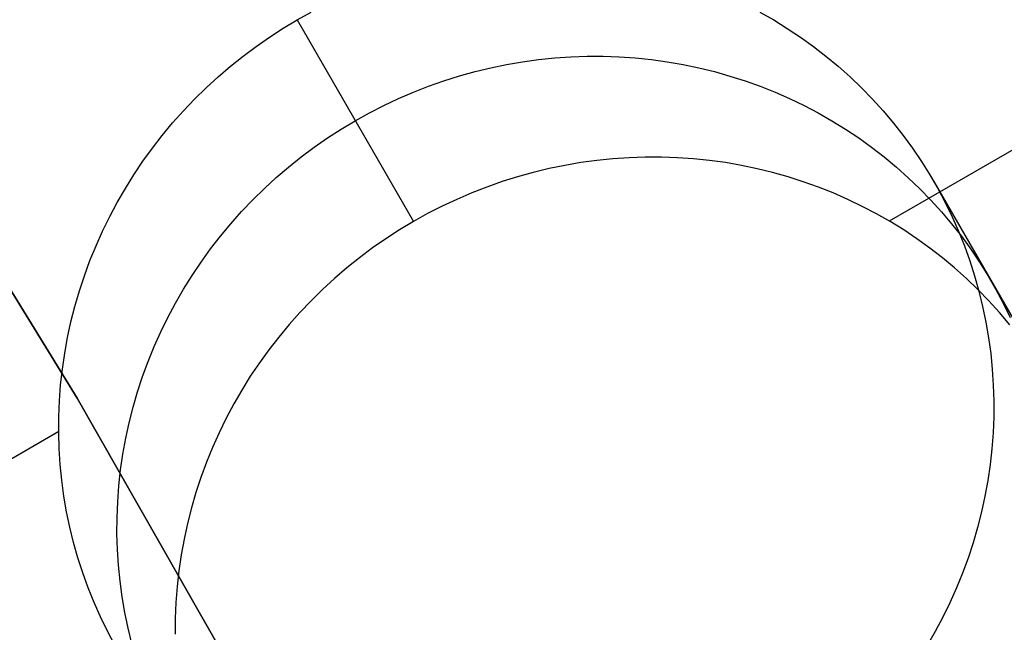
# Model space of a CAD drawing. Header units: millimetres. Extents: x 6239 to 7218, y -13987 to -13139.
# Tile 272 of 296: x 6784.09 to 6789.32, y -13425.46 to -13422.2. Entities that reach past the tile are written whole.
import ezdxf

# ---------------------------------------------------------------- set-up
doc = ezdxf.new("R2010")
doc.units = ezdxf.units.MM

msp = doc.modelspace()

# ---------------------------------------------------------------- linework, layer by layer
at = {"color": 7, "true_color": 0xffffff}
for p, q in [((7187.7608, -13192.8807, 63.3307), (6788.7072, -13423.2744, 63.3307)), ((6785.5607, -13422.2054, 68.3984), (6785.6361, -13422.1635, 68.3987)), ((6785.5607, -13422.2054, 68.3984), (6785.6361, -13422.1635, 68.3987)), ((6788.02, -13422.1639, 68.674), (6788.0935, -13422.2058, 68.6909)), ((6788.02, -13422.1639, 68.674), (6788.0935, -13422.2058, 68.6909)), ((6785.4142, -13422.2966, 68.3997), (6785.4867, -13422.2498, 68.3987)), ((6785.4142, -13422.2966, 68.3997), (6785.4867, -13422.2498, 68.3987)), ((6785.4867, -13422.2498, 68.3987), (6785.5607, -13422.2054, 68.3984)), ((6785.4867, -13422.2498, 68.3987), (6785.5607, -13422.2054, 68.3984)), ((6785.5607, -13422.2054, 68.3984), (6786.1793, -13423.2768, 63.0394)), ((6785.5607, -13422.2054, 68.3984), (6786.1793, -13423.2768, 63.0394)), ((6785.5607, -13422.2054, 68.3984), (6786.1793, -13423.2768, 63.0394)), ((6788.0935, -13422.2058, 68.6909), (6788.1655, -13422.2503, 68.7081)), ((6788.0935, -13422.2058, 68.6909), (6788.1655, -13422.2503, 68.7081)), ((6788.1655, -13422.2503, 68.7081), (6788.2358, -13422.2972, 68.7256)), ((6788.1655, -13422.2503, 68.7081), (6788.2358, -13422.2972, 68.7256)), ((6783.2158, -13422.305, 259.6), (6784.3932, -13424.2151, 259.6)), ((6784.3932, -13424.2151, 231.7162), (6783.2158, -13422.305, 231.7162)), ((6783.2158, -13422.305, 259.6), (6784.3932, -13424.2151, 259.6)), ((6784.3932, -13424.2151, 231.7162), (6783.2158, -13422.305, 231.7162)), ((6784.3932, -13424.2151, 245.6581), (6783.2158, -13422.305, 245.6581)), ((6785.3434, -13422.3459, 68.4014), (6785.4142, -13422.2966, 68.3997)), ((6785.3434, -13422.3459, 68.4014), (6785.4142, -13422.2966, 68.3997)), ((6788.2358, -13422.2972, 68.7256), (6788.3043, -13422.3465, 68.7433)), ((6788.2358, -13422.2972, 68.7256), (6788.3043, -13422.3465, 68.7433)), ((6785.2742, -13422.3975, 68.4038), (6785.3434, -13422.3459, 68.4014)), ((6785.2742, -13422.3975, 68.4038), (6785.3434, -13422.3459, 68.4014)), ((6788.3043, -13422.3465, 68.7433), (6788.3711, -13422.3981, 68.7614)), ((6788.3043, -13422.3465, 68.7433), (6788.3711, -13422.3981, 68.7614)), ((6785.2069, -13422.4514, 68.4068), (6785.2742, -13422.3975, 68.4038)), ((6785.2069, -13422.4514, 68.4068), (6785.2742, -13422.3975, 68.4038)), ((6786.8445, -13422.4164, 65.7665), (6786.93, -13422.4077, 65.7746)), ((6786.93, -13422.4077, 65.7746), (6787.0156, -13422.4018, 65.7833)), ((6787.0156, -13422.4018, 65.7833), (6787.1014, -13422.3989, 65.7926)), ((6787.1014, -13422.3989, 65.7926), (6787.1871, -13422.3989, 65.8025)), ((6787.1871, -13422.3989, 65.8025), (6787.2727, -13422.4019, 65.813)), ((6787.2727, -13422.4019, 65.813), (6787.3581, -13422.4077, 65.824)), ((6787.3581, -13422.4077, 65.824), (6787.4432, -13422.4165, 65.8356)), ((6788.3711, -13422.3981, 68.7614), (6788.436, -13422.452, 68.7796)), ((6788.3711, -13422.3981, 68.7614), (6788.436, -13422.452, 68.7796)), ((6785.1414, -13422.5075, 68.4104), (6785.2069, -13422.4514, 68.4068)), ((6785.1414, -13422.5075, 68.4104), (6785.2069, -13422.4514, 68.4068)), ((6786.5065, -13422.4802, 65.7402), (6786.5902, -13422.4599, 65.7458)), ((6786.5902, -13422.4599, 65.7458), (6786.6745, -13422.4426, 65.7521)), ((6786.6745, -13422.4426, 65.7521), (6786.7593, -13422.428, 65.759)), ((6786.7593, -13422.428, 65.759), (6786.8445, -13422.4164, 65.7665)), ((6787.4432, -13422.4165, 65.8356), (6787.5279, -13422.4282, 65.8477)), ((6787.5279, -13422.4282, 65.8477), (6787.612, -13422.4427, 65.8603)), ((6787.612, -13422.4427, 65.8603), (6787.6955, -13422.4602, 65.8734)), ((6787.6955, -13422.4602, 65.8734), (6787.7783, -13422.4804, 65.8871)), ((6788.436, -13422.452, 68.7796), (6788.4988, -13422.5082, 68.7981)), ((6788.436, -13422.452, 68.7796), (6788.4988, -13422.5082, 68.7981)), ((6785.0779, -13422.5658, 68.4147), (6785.1414, -13422.5075, 68.4104)), ((6785.0779, -13422.5658, 68.4147), (6785.1414, -13422.5075, 68.4104)), ((6786.3413, -13422.5291, 65.7309), (6786.4235, -13422.5033, 65.7352)), ((6786.4235, -13422.5033, 65.7352), (6786.5065, -13422.4802, 65.7402)), ((6787.7783, -13422.4804, 65.8871), (6787.8602, -13422.5035, 65.9011)), ((6787.8602, -13422.5035, 65.9011), (6787.9412, -13422.5294, 65.9157)), ((6788.4988, -13422.5082, 68.7981), (6788.5597, -13422.5665, 68.8168)), ((6788.4988, -13422.5082, 68.7981), (6788.5597, -13422.5665, 68.8168)), ((6785.0164, -13422.6262, 68.4197), (6785.0779, -13422.5658, 68.4147)), ((6785.0164, -13422.6262, 68.4197), (6785.0779, -13422.5658, 68.4147)), ((6786.1796, -13422.5891, 65.7242), (6786.2599, -13422.5578, 65.7272)), ((6786.2599, -13422.5578, 65.7272), (6786.3413, -13422.5291, 65.7309)), ((6787.9412, -13422.5294, 65.9157), (6788.0213, -13422.5581, 65.9306)), ((6788.0213, -13422.5581, 65.9306), (6788.1002, -13422.5895, 65.946)), ((6788.5597, -13422.5665, 68.8168), (6788.6184, -13422.6269, 68.8356)), ((6788.5597, -13422.5665, 68.8168), (6788.6184, -13422.6269, 68.8356)), ((6786.1003, -13422.6232, 65.7219), (6786.1796, -13422.5891, 65.7242)), ((6788.1002, -13422.5895, 65.946), (6788.1779, -13422.6236, 65.9618)), ((6784.9571, -13422.6885, 68.4253), (6785.0164, -13422.6262, 68.4197)), ((6784.9571, -13422.6885, 68.4253), (6785.0164, -13422.6262, 68.4197)), ((6785.9454, -13422.6992, 65.7192), (6786.0222, -13422.6599, 65.7202)), ((6786.0222, -13422.6599, 65.7202), (6786.1003, -13422.6232, 65.7219)), ((6788.1779, -13422.6236, 65.9618), (6788.2543, -13422.6603, 65.978)), ((6788.2543, -13422.6603, 65.978), (6788.3293, -13422.6997, 65.9945)), ((6788.6184, -13422.6269, 68.8356), (6788.6749, -13422.6892, 68.8546)), ((6788.6184, -13422.6269, 68.8356), (6788.6749, -13422.6892, 68.8546)), ((6784.8998, -13422.7529, 68.4316), (6784.9571, -13422.6885, 68.4253)), ((6784.8998, -13422.7529, 68.4316), (6784.9571, -13422.6885, 68.4253)), ((6785.87, -13422.7411, 65.7189), (6785.9454, -13422.6992, 65.7192)), ((6788.3293, -13422.6997, 65.9945), (6788.4028, -13422.7416, 66.0114)), ((6788.6749, -13422.6892, 68.8546), (6788.7292, -13422.7536, 68.8738)), ((6788.6749, -13422.6892, 68.8546), (6788.7292, -13422.7536, 68.8738)), ((6784.8449, -13422.819, 68.4385), (6784.8998, -13422.7529, 68.4316)), ((6784.8449, -13422.819, 68.4385), (6784.8998, -13422.7529, 68.4316)), ((6785.796, -13422.7855, 65.7192), (6785.87, -13422.7411, 65.7189)), ((6788.4028, -13422.7416, 66.0114), (6788.4748, -13422.786, 66.0286)), ((6788.7292, -13422.7536, 68.8738), (6788.7811, -13422.8198, 68.893)), ((6788.7292, -13422.7536, 68.8738), (6788.7811, -13422.8198, 68.893)), ((6784.7922, -13422.887, 68.446), (6784.8449, -13422.819, 68.4385)), ((6784.7922, -13422.887, 68.446), (6784.8449, -13422.819, 68.4385)), ((6785.7235, -13422.8324, 65.7202), (6785.796, -13422.7855, 65.7192)), ((6788.4748, -13422.786, 66.0286), (6788.5451, -13422.8329, 66.046)), ((6788.7811, -13422.8198, 68.893), (6788.8306, -13422.8877, 68.9123)), ((6788.7811, -13422.8198, 68.893), (6788.8306, -13422.8877, 68.9123)), ((6785.5835, -13422.9333, 65.7242), (6785.6527, -13422.8816, 65.7219)), ((6785.6527, -13422.8816, 65.7219), (6785.7235, -13422.8324, 65.7202)), ((6788.5451, -13422.8329, 66.046), (6788.6137, -13422.8822, 66.0638)), ((6788.6137, -13422.8822, 66.0638), (6788.6804, -13422.9338, 66.0818)), ((6784.7419, -13422.9566, 68.4541), (6784.7922, -13422.887, 68.446)), ((6784.7419, -13422.9566, 68.4541), (6784.7922, -13422.887, 68.446)), ((6785.5162, -13422.9872, 65.7272), (6785.5835, -13422.9333, 65.7242)), ((6788.6804, -13422.9338, 66.0818), (6788.7453, -13422.9878, 66.1001)), ((6788.8306, -13422.8877, 68.9123), (6788.8777, -13422.9574, 68.9317)), ((6788.8306, -13422.8877, 68.9123), (6788.8777, -13422.9574, 68.9317)), ((6784.694, -13423.0279, 68.4628), (6784.7419, -13422.9566, 68.4541)), ((6784.694, -13423.0279, 68.4628), (6784.7419, -13422.9566, 68.4541)), ((6786.9838, -13422.9783, 63.0726), (6786.8995, -13422.9957, 63.0663)), ((6786.9838, -13422.9783, 63.0726), (6786.8995, -13422.9957, 63.0663)), ((6787.0686, -13422.9638, 63.0794), (6786.9838, -13422.9783, 63.0726)), ((6787.0686, -13422.9638, 63.0794), (6786.9838, -13422.9783, 63.0726)), ((6787.1538, -13422.9521, 63.0869), (6787.0686, -13422.9638, 63.0794)), ((6787.1538, -13422.9521, 63.0869), (6787.0686, -13422.9638, 63.0794)), ((6787.2393, -13422.9434, 63.0951), (6787.1538, -13422.9521, 63.0869)), ((6787.2393, -13422.9434, 63.0951), (6787.1538, -13422.9521, 63.0869)), ((6787.3249, -13422.9376, 63.1038), (6787.2393, -13422.9434, 63.0951)), ((6787.3249, -13422.9376, 63.1038), (6787.2393, -13422.9434, 63.0951)), ((6787.4107, -13422.9347, 63.1131), (6787.3249, -13422.9376, 63.1038)), ((6787.4107, -13422.9347, 63.1131), (6787.3249, -13422.9376, 63.1038)), ((6787.4964, -13422.9347, 63.123), (6787.4107, -13422.9347, 63.1131)), ((6787.4964, -13422.9347, 63.123), (6787.4107, -13422.9347, 63.1131)), ((6787.582, -13422.9376, 63.1335), (6787.4964, -13422.9347, 63.123)), ((6787.582, -13422.9376, 63.1335), (6787.4964, -13422.9347, 63.123)), ((6787.6674, -13422.9435, 63.1445), (6787.582, -13422.9376, 63.1335)), ((6787.6674, -13422.9435, 63.1445), (6787.582, -13422.9376, 63.1335)), ((6787.7525, -13422.9522, 63.1561), (6787.6674, -13422.9435, 63.1445)), ((6787.7525, -13422.9522, 63.1561), (6787.6674, -13422.9435, 63.1445)), ((6787.8372, -13422.9639, 63.1682), (6787.7525, -13422.9522, 63.1561)), ((6787.8372, -13422.9639, 63.1682), (6787.7525, -13422.9522, 63.1561)), ((6787.9213, -13422.9785, 63.1808), (6787.8372, -13422.9639, 63.1682)), ((6787.9213, -13422.9785, 63.1808), (6787.8372, -13422.9639, 63.1682)), ((6788.0048, -13422.9959, 63.1939), (6787.9213, -13422.9785, 63.1808)), ((6788.0048, -13422.9959, 63.1939), (6787.9213, -13422.9785, 63.1808)), ((6788.8777, -13422.9574, 68.9317), (6788.9223, -13423.0287, 68.9511)), ((6788.8777, -13422.9574, 68.9317), (6788.9223, -13423.0287, 68.9511)), ((6784.6486, -13423.1007, 68.4721), (6784.694, -13423.0279, 68.4628)), ((6784.6486, -13423.1007, 68.4721), (6784.694, -13423.0279, 68.4628)), ((6785.4507, -13423.0433, 65.7309), (6785.5162, -13422.9872, 65.7272)), ((6786.7328, -13423.039, 63.0557), (6786.6506, -13423.0649, 63.0514)), ((6786.7328, -13423.039, 63.0557), (6786.6506, -13423.0649, 63.0514)), ((6786.8158, -13423.0159, 63.0607), (6786.7328, -13423.039, 63.0557)), ((6786.8158, -13423.0159, 63.0607), (6786.7328, -13423.039, 63.0557)), ((6786.8995, -13422.9957, 63.0663), (6786.8158, -13423.0159, 63.0607)), ((6786.8995, -13422.9957, 63.0663), (6786.8158, -13423.0159, 63.0607)), ((6788.0876, -13423.0162, 63.2075), (6788.0048, -13422.9959, 63.1939)), ((6788.0876, -13423.0162, 63.2075), (6788.0048, -13422.9959, 63.1939)), ((6788.1695, -13423.0393, 63.2216), (6788.0876, -13423.0162, 63.2075)), ((6788.1695, -13423.0393, 63.2216), (6788.0876, -13423.0162, 63.2075)), ((6788.7453, -13422.9878, 66.1001), (6788.8082, -13423.0439, 66.1186)), ((6788.9223, -13423.0287, 68.9511), (6788.9644, -13423.1015, 68.9705)), ((6788.9223, -13423.0287, 68.9511), (6788.9644, -13423.1015, 68.9705)), ((6785.3872, -13423.1015, 65.7352), (6785.4507, -13423.0433, 65.7309)), ((6786.6506, -13423.0649, 63.0514), (6786.5693, -13423.0935, 63.0477)), ((6786.6506, -13423.0649, 63.0514), (6786.5693, -13423.0935, 63.0477)), ((6788.2506, -13423.0652, 63.2361), (6788.1695, -13423.0393, 63.2216)), ((6788.2506, -13423.0652, 63.2361), (6788.1695, -13423.0393, 63.2216)), ((6788.3306, -13423.0938, 63.2511), (6788.2506, -13423.0652, 63.2361)), ((6788.3306, -13423.0938, 63.2511), (6788.2506, -13423.0652, 63.2361)), ((6788.8082, -13423.0439, 66.1186), (6788.869, -13423.1022, 66.1373)), ((6788.9437, -13423.0649, 68.9608), (6789.5623, -13424.1364, 63.6018)), ((6784.6058, -13423.175, 68.482), (6784.6486, -13423.1007, 68.4721)), ((6784.6058, -13423.175, 68.482), (6784.6486, -13423.1007, 68.4721)), ((6785.3258, -13423.1619, 65.7402), (6785.3872, -13423.1015, 65.7352)), ((6786.4889, -13423.1249, 63.0447), (6786.4096, -13423.1589, 63.0424)), ((6786.4889, -13423.1249, 63.0447), (6786.4096, -13423.1589, 63.0424)), ((6786.5693, -13423.0935, 63.0477), (6786.4889, -13423.1249, 63.0447)), ((6786.5693, -13423.0935, 63.0477), (6786.4889, -13423.1249, 63.0447)), ((6788.4095, -13423.1252, 63.2665), (6788.3306, -13423.0938, 63.2511)), ((6788.4095, -13423.1252, 63.2665), (6788.3306, -13423.0938, 63.2511)), ((6788.4872, -13423.1593, 63.2823), (6788.4095, -13423.1252, 63.2665)), ((6788.4872, -13423.1593, 63.2823), (6788.4095, -13423.1252, 63.2665)), ((6788.869, -13423.1022, 66.1373), (6788.9277, -13423.1626, 66.1561)), ((6788.9644, -13423.1015, 68.9705), (6789.0038, -13423.1758, 68.9899)), ((6788.9644, -13423.1015, 68.9705), (6789.0038, -13423.1758, 68.9899)), ((6784.5655, -13423.2506, 68.4925), (6784.6058, -13423.175, 68.482)), ((6784.5655, -13423.2506, 68.4925), (6784.6058, -13423.175, 68.482)), ((6785.2664, -13423.2243, 65.7458), (6785.3258, -13423.1619, 65.7402)), ((6786.3316, -13423.1956, 63.0407), (6786.2547, -13423.235, 63.0397)), ((6786.3316, -13423.1956, 63.0407), (6786.2547, -13423.235, 63.0397)), ((6786.4096, -13423.1589, 63.0424), (6786.3316, -13423.1956, 63.0407)), ((6786.4096, -13423.1589, 63.0424), (6786.3316, -13423.1956, 63.0407)), ((6788.5636, -13423.1961, 63.2984), (6788.4872, -13423.1593, 63.2823)), ((6788.5636, -13423.1961, 63.2984), (6788.4872, -13423.1593, 63.2823)), ((6788.6386, -13423.2354, 63.315), (6788.5636, -13423.1961, 63.2984)), ((6788.6386, -13423.2354, 63.315), (6788.5636, -13423.1961, 63.2984)), ((6788.9277, -13423.1626, 66.1561), (6788.9842, -13423.225, 66.1751)), ((6789.0038, -13423.1758, 68.9899), (6789.0406, -13423.2514, 69.0093)), ((6789.0038, -13423.1758, 68.9899), (6789.0406, -13423.2514, 69.0093)), ((6785.2092, -13423.2886, 65.7521), (6785.2664, -13423.2243, 65.7458)), ((6786.2547, -13423.235, 63.0397), (6786.1793, -13423.2768, 63.0394)), ((6786.2547, -13423.235, 63.0397), (6786.1793, -13423.2768, 63.0394)), ((6788.7121, -13423.2773, 63.3318), (6788.6386, -13423.2354, 63.315)), ((6788.7121, -13423.2773, 63.3318), (6788.6386, -13423.2354, 63.315)), ((6788.9842, -13423.225, 66.1751), (6789.0385, -13423.2893, 66.1943)), ((6784.5279, -13423.3275, 68.5035), (6784.5655, -13423.2506, 68.4925)), ((6784.5279, -13423.3275, 68.5035), (6784.5655, -13423.2506, 68.4925)), ((6785.1542, -13423.3548, 65.759), (6785.2092, -13423.2886, 65.7521)), ((6786.1793, -13423.2768, 63.0394), (6786.1053, -13423.3212, 63.0397)), ((6786.1793, -13423.2768, 63.0394), (6786.1053, -13423.3212, 63.0397)), ((6788.7841, -13423.3217, 63.349), (6788.7121, -13423.2773, 63.3318)), ((6788.7841, -13423.3217, 63.349), (6788.7121, -13423.2773, 63.3318)), ((6789.0385, -13423.2893, 66.1943), (6789.0904, -13423.3555, 66.2135)), ((6789.0406, -13423.2514, 69.0093), (6789.0747, -13423.3283, 69.0286)), ((6789.0406, -13423.2514, 69.0093), (6789.0747, -13423.3283, 69.0286)), ((6784.4929, -13423.4055, 68.5151), (6784.5279, -13423.3275, 68.5035)), ((6784.4929, -13423.4055, 68.5151), (6784.5279, -13423.3275, 68.5035)), ((6786.1053, -13423.3212, 63.0397), (6786.0328, -13423.3681, 63.0407)), ((6786.1053, -13423.3212, 63.0397), (6786.0328, -13423.3681, 63.0407)), ((6788.8544, -13423.3686, 63.3665), (6788.7841, -13423.3217, 63.349)), ((6788.8544, -13423.3686, 63.3665), (6788.7841, -13423.3217, 63.349)), ((6789.0747, -13423.3283, 69.0286), (6789.1061, -13423.4064, 69.0478)), ((6789.0747, -13423.3283, 69.0286), (6789.1061, -13423.4064, 69.0478)), ((6785.1015, -13423.4227, 65.7665), (6785.1542, -13423.3548, 65.759)), ((6786.0328, -13423.3681, 63.0407), (6785.962, -13423.4174, 63.0424)), ((6786.0328, -13423.3681, 63.0407), (6785.962, -13423.4174, 63.0424)), ((6788.923, -13423.4179, 63.3843), (6788.8544, -13423.3686, 63.3665)), ((6788.923, -13423.4179, 63.3843), (6788.8544, -13423.3686, 63.3665)), ((6789.0904, -13423.3555, 66.2135), (6789.14, -13423.4235, 66.2328)), ((6784.4607, -13423.4847, 68.5272), (6784.4929, -13423.4055, 68.5151)), ((6784.4607, -13423.4847, 68.5272), (6784.4929, -13423.4055, 68.5151)), ((6785.0512, -13423.4924, 65.7746), (6785.1015, -13423.4227, 65.7665)), ((6785.962, -13423.4174, 63.0424), (6785.8929, -13423.469, 63.0447)), ((6785.962, -13423.4174, 63.0424), (6785.8929, -13423.469, 63.0447)), ((6788.9897, -13423.4696, 63.4023), (6788.923, -13423.4179, 63.3843)), ((6788.9897, -13423.4696, 63.4023), (6788.923, -13423.4179, 63.3843)), ((6789.1061, -13423.4064, 69.0478), (6789.1347, -13423.4856, 69.0669)), ((6789.1061, -13423.4064, 69.0478), (6789.1347, -13423.4856, 69.0669)), ((6789.14, -13423.4235, 66.2328), (6789.1871, -13423.4932, 66.2522)), ((6784.4313, -13423.5648, 68.5398), (6784.4607, -13423.4847, 68.5272)), ((6784.4313, -13423.5648, 68.5398), (6784.4607, -13423.4847, 68.5272)), ((6785.0033, -13423.5636, 65.7833), (6785.0512, -13423.4924, 65.7746)), ((6785.8929, -13423.469, 63.0447), (6785.8255, -13423.5229, 63.0477)), ((6785.8929, -13423.469, 63.0447), (6785.8255, -13423.5229, 63.0477)), ((6789.0546, -13423.5235, 63.4206), (6788.9897, -13423.4696, 63.4023)), ((6789.0546, -13423.5235, 63.4206), (6788.9897, -13423.4696, 63.4023)), ((6789.1347, -13423.4856, 69.0669), (6789.1604, -13423.5657, 69.0859)), ((6789.1347, -13423.4856, 69.0669), (6789.1604, -13423.5657, 69.0859)), ((6789.1871, -13423.4932, 66.2522), (6789.2317, -13423.5644, 66.2716)), ((6785.8255, -13423.5229, 63.0477), (6785.7601, -13423.579, 63.0514)), ((6785.8255, -13423.5229, 63.0477), (6785.7601, -13423.579, 63.0514)), ((6789.1175, -13423.5796, 63.4391), (6789.0546, -13423.5235, 63.4206)), ((6789.1175, -13423.5796, 63.4391), (6789.0546, -13423.5235, 63.4206)), ((6784.4046, -13423.6458, 68.553), (6784.4313, -13423.5648, 68.5398)), ((6784.4046, -13423.6458, 68.553), (6784.4313, -13423.5648, 68.5398)), ((6784.9579, -13423.6365, 65.7926), (6785.0033, -13423.5636, 65.7833)), ((6785.7601, -13423.579, 63.0514), (6785.6965, -13423.6373, 63.0557)), ((6785.7601, -13423.579, 63.0514), (6785.6965, -13423.6373, 63.0557)), ((6789.1783, -13423.6379, 63.4578), (6789.1175, -13423.5796, 63.4391)), ((6789.1783, -13423.6379, 63.4578), (6789.1175, -13423.5796, 63.4391)), ((6789.1604, -13423.5657, 69.0859), (6789.1834, -13423.6467, 69.1048)), ((6789.1604, -13423.5657, 69.0859), (6789.1834, -13423.6467, 69.1048)), ((6789.2317, -13423.5644, 66.2716), (6789.2737, -13423.6373, 66.291)), ((6784.3808, -13423.7277, 68.5666), (6784.4046, -13423.6458, 68.553)), ((6784.3808, -13423.7277, 68.5666), (6784.4046, -13423.6458, 68.553)), ((6784.9151, -13423.7107, 65.8025), (6784.9579, -13423.6365, 65.7926)), ((6785.6965, -13423.6373, 63.0557), (6785.6351, -13423.6976, 63.0607)), ((6785.6965, -13423.6373, 63.0557), (6785.6351, -13423.6976, 63.0607)), ((6789.237, -13423.6983, 63.4766), (6789.1783, -13423.6379, 63.4578)), ((6789.237, -13423.6983, 63.4766), (6789.1783, -13423.6379, 63.4578)), ((6789.1834, -13423.6467, 69.1048), (6789.2034, -13423.7286, 69.1235)), ((6789.1834, -13423.6467, 69.1048), (6789.2034, -13423.7286, 69.1235)), ((6789.2737, -13423.6373, 66.291), (6789.3131, -13423.7115, 66.3104)), ((6784.8748, -13423.7863, 65.813), (6784.9151, -13423.7107, 65.8025)), ((6785.6351, -13423.6976, 63.0607), (6785.5757, -13423.76, 63.0663)), ((6785.6351, -13423.6976, 63.0607), (6785.5757, -13423.76, 63.0663)), ((6789.2935, -13423.7607, 63.4956), (6789.237, -13423.6983, 63.4766)), ((6789.2935, -13423.7607, 63.4956), (6789.237, -13423.6983, 63.4766)), ((6789.3131, -13423.7115, 66.3104), (6789.3499, -13423.7872, 66.3297)), ((6784.3598, -13423.8102, 68.5807), (6784.3808, -13423.7277, 68.5666)), ((6784.3598, -13423.8102, 68.5807), (6784.3808, -13423.7277, 68.5666)), ((6785.5757, -13423.76, 63.0663), (6785.5185, -13423.8243, 63.0726)), ((6785.5757, -13423.76, 63.0663), (6785.5185, -13423.8243, 63.0726)), ((6789.2034, -13423.7286, 69.1235), (6789.2206, -13423.8111, 69.1419)), ((6789.2034, -13423.7286, 69.1235), (6789.2206, -13423.8111, 69.1419)), ((6789.3478, -13423.8251, 63.5147), (6789.2935, -13423.7607, 63.4956)), ((6789.3478, -13423.8251, 63.5147), (6789.2935, -13423.7607, 63.4956)), ((6784.3417, -13423.8933, 68.5952), (6784.3598, -13423.8102, 68.5807)), ((6784.3417, -13423.8933, 68.5952), (6784.3598, -13423.8102, 68.5807)), ((6784.8372, -13423.8632, 65.824), (6784.8748, -13423.7863, 65.813)), ((6789.2206, -13423.8111, 69.1419), (6789.2349, -13423.8942, 69.1602)), ((6789.2206, -13423.8111, 69.1419), (6789.2349, -13423.8942, 69.1602)), ((6784.8023, -13423.9413, 65.8356), (6784.8372, -13423.8632, 65.824)), ((6785.5185, -13423.8243, 63.0726), (6785.4635, -13423.8905, 63.0794)), ((6785.5185, -13423.8243, 63.0726), (6785.4635, -13423.8905, 63.0794)), ((6784.3265, -13423.9769, 68.6101), (6784.3417, -13423.8933, 68.5952)), ((6784.3265, -13423.9769, 68.6101), (6784.3417, -13423.8933, 68.5952)), ((6785.4635, -13423.8905, 63.0794), (6785.4108, -13423.9585, 63.0869)), ((6785.4635, -13423.8905, 63.0794), (6785.4108, -13423.9585, 63.0869)), ((6789.2349, -13423.8942, 69.1602), (6789.2462, -13423.9779, 69.1782)), ((6789.2349, -13423.8942, 69.1602), (6789.2462, -13423.9779, 69.1782)), ((6784.3143, -13424.061, 68.6255), (6784.3265, -13423.9769, 68.6101)), ((6784.3143, -13424.061, 68.6255), (6784.3265, -13423.9769, 68.6101)), ((6784.77, -13424.0204, 65.8477), (6784.8023, -13423.9413, 65.8356)), ((6785.4108, -13423.9585, 63.0869), (6785.3605, -13424.0281, 63.0951)), ((6785.4108, -13423.9585, 63.0869), (6785.3605, -13424.0281, 63.0951)), ((6789.2462, -13423.9779, 69.1782), (6789.2546, -13424.0619, 69.196)), ((6789.2462, -13423.9779, 69.1782), (6789.2546, -13424.0619, 69.196)), ((6784.7406, -13424.1005, 65.8603), (6784.77, -13424.0204, 65.8477)), ((6785.3605, -13424.0281, 63.0951), (6785.3126, -13424.0994, 63.1038)), ((6785.3605, -13424.0281, 63.0951), (6785.3126, -13424.0994, 63.1038)), ((6784.3049, -13424.1453, 68.6413), (6784.3143, -13424.061, 68.6255)), ((6784.3049, -13424.1453, 68.6413), (6784.3143, -13424.061, 68.6255)), ((6789.2546, -13424.0619, 69.196), (6789.2601, -13424.1462, 69.2135)), ((6789.2546, -13424.0619, 69.196), (6789.2601, -13424.1462, 69.2135)), ((6784.7139, -13424.1816, 65.8734), (6784.7406, -13424.1005, 65.8603)), ((6785.3126, -13424.0994, 63.1038), (6785.2672, -13424.1722, 63.1131)), ((6785.3126, -13424.0994, 63.1038), (6785.2672, -13424.1722, 63.1131)), ((6784.2986, -13424.2298, 68.6575), (6784.3049, -13424.1453, 68.6413)), ((6784.2986, -13424.2298, 68.6575), (6784.3049, -13424.1453, 68.6413)), ((6784.6901, -13424.2634, 65.8871), (6784.7139, -13424.1816, 65.8734)), ((6785.2672, -13424.1722, 63.1131), (6785.2244, -13424.2464, 63.123)), ((6785.2672, -13424.1722, 63.1131), (6785.2244, -13424.2464, 63.123)), ((6789.2601, -13424.1462, 69.2135), (6789.2626, -13424.2308, 69.2307)), ((6789.2601, -13424.1462, 69.2135), (6789.2626, -13424.2308, 69.2307)), ((6784.2951, -13424.3145, 68.674), (6784.2986, -13424.2298, 68.6575)), ((6784.2951, -13424.3145, 68.674), (6784.2986, -13424.2298, 68.6575)), ((6784.3932, -13424.2151, 259.6), (6785.5039, -13426.1648, 259.6)), ((6785.5039, -13426.1648, 231.7162), (6784.3932, -13424.2151, 231.7162)), ((6784.3932, -13424.2151, 259.6), (6785.5039, -13426.1648, 259.6)), ((6785.5039, -13426.1648, 231.7162), (6784.3932, -13424.2151, 231.7162)), ((6785.5039, -13426.1648, 245.6581), (6784.3932, -13424.2151, 245.6581)), ((6789.2626, -13424.2308, 69.2307), (6789.2621, -13424.3154, 69.2476)), ((6789.2626, -13424.2308, 69.2307), (6789.2621, -13424.3154, 69.2476)), ((6784.6691, -13424.3459, 65.9011), (6784.6901, -13424.2634, 65.8871)), ((6785.2244, -13424.2464, 63.123), (6785.1841, -13424.3221, 63.1335)), ((6785.2244, -13424.2464, 63.123), (6785.1841, -13424.3221, 63.1335)), ((6784.2947, -13424.3991, 68.6909), (6784.2951, -13424.3145, 68.674)), ((6784.2947, -13424.3991, 68.6909), (6784.2951, -13424.3145, 68.674)), ((6784.651, -13424.429, 65.9157), (6784.6691, -13424.3459, 65.9011)), ((6785.1841, -13424.3221, 63.1335), (6785.1465, -13424.3989, 63.1445)), ((6785.1841, -13424.3221, 63.1335), (6785.1465, -13424.3989, 63.1445)), ((6789.2621, -13424.3154, 69.2476), (6789.2587, -13424.4, 69.2641)), ((6789.2621, -13424.3154, 69.2476), (6789.2587, -13424.4, 69.2641)), ((6784.2946, -13424.3934, 68.6897), (6776.7565, -13428.7455, 68.6897)), ((6784.2972, -13424.4836, 68.7081), (6784.2947, -13424.3991, 68.6909)), ((6784.2972, -13424.4836, 68.7081), (6784.2947, -13424.3991, 68.6909)), ((6785.1465, -13424.3989, 63.1445), (6785.1116, -13424.477, 63.1561)), ((6785.1465, -13424.3989, 63.1445), (6785.1116, -13424.477, 63.1561)), ((6784.6358, -13424.5127, 65.9306), (6784.651, -13424.429, 65.9157)), ((6789.2587, -13424.4, 69.2641), (6789.2523, -13424.4846, 69.2803)), ((6789.2587, -13424.4, 69.2641), (6789.2523, -13424.4846, 69.2803)), ((6784.3026, -13424.568, 68.7256), (6784.2972, -13424.4836, 68.7081)), ((6784.3026, -13424.568, 68.7256), (6784.2972, -13424.4836, 68.7081)), ((6785.1116, -13424.477, 63.1561), (6785.0793, -13424.5561, 63.1682)), ((6785.1116, -13424.477, 63.1561), (6785.0793, -13424.5561, 63.1682)), ((6789.2523, -13424.4846, 69.2803), (6789.243, -13424.5689, 69.296)), ((6789.2523, -13424.4846, 69.2803), (6789.243, -13424.5689, 69.296)), ((6784.6236, -13424.5967, 65.946), (6784.6358, -13424.5127, 65.9306)), ((6785.0793, -13424.5561, 63.1682), (6785.0499, -13424.6363, 63.1808)), ((6785.0793, -13424.5561, 63.1682), (6785.0499, -13424.6363, 63.1808)), ((6784.311, -13424.652, 68.7433), (6784.3026, -13424.568, 68.7256)), ((6784.311, -13424.652, 68.7433), (6784.3026, -13424.568, 68.7256)), ((6784.6142, -13424.681, 65.9618), (6784.6236, -13424.5967, 65.946)), ((6789.243, -13424.5689, 69.296), (6789.2307, -13424.6529, 69.3114)), ((6789.243, -13424.5689, 69.296), (6789.2307, -13424.6529, 69.3114)), ((6784.3224, -13424.7356, 68.7614), (6784.311, -13424.652, 68.7433)), ((6784.3224, -13424.7356, 68.7614), (6784.311, -13424.652, 68.7433)), ((6785.0499, -13424.6363, 63.1808), (6785.0232, -13424.7173, 63.1939)), ((6785.0499, -13424.6363, 63.1808), (6785.0232, -13424.7173, 63.1939)), ((6789.2307, -13424.6529, 69.3114), (6789.2155, -13424.7366, 69.3264)), ((6789.2307, -13424.6529, 69.3114), (6789.2155, -13424.7366, 69.3264)), ((6784.6079, -13424.7656, 65.978), (6784.6142, -13424.681, 65.9618)), ((6784.3366, -13424.8188, 68.7796), (6784.3224, -13424.7356, 68.7614)), ((6784.3366, -13424.8188, 68.7796), (6784.3224, -13424.7356, 68.7614)), ((6785.0232, -13424.7173, 63.1939), (6784.9994, -13424.7991, 63.2075)), ((6785.0232, -13424.7173, 63.1939), (6784.9994, -13424.7991, 63.2075)), ((6789.2155, -13424.7366, 69.3264), (6789.1975, -13424.8197, 69.3409)), ((6789.2155, -13424.7366, 69.3264), (6789.1975, -13424.8197, 69.3409)), ((6784.6044, -13424.8502, 65.9945), (6784.6079, -13424.7656, 65.978)), ((6784.9994, -13424.7991, 63.2075), (6784.9784, -13424.8817, 63.2216)), ((6784.9994, -13424.7991, 63.2075), (6784.9784, -13424.8817, 63.2216)), ((6784.3538, -13424.9013, 68.7981), (6784.3366, -13424.8188, 68.7796)), ((6784.3538, -13424.9013, 68.7981), (6784.3366, -13424.8188, 68.7796)), ((6784.604, -13424.9348, 66.0114), (6784.6044, -13424.8502, 65.9945)), ((6789.1975, -13424.8197, 69.3409), (6789.1765, -13424.9022, 69.355)), ((6789.1975, -13424.8197, 69.3409), (6789.1765, -13424.9022, 69.355)), ((6784.3739, -13424.9831, 68.8168), (6784.3538, -13424.9013, 68.7981)), ((6784.3739, -13424.9831, 68.8168), (6784.3538, -13424.9013, 68.7981)), ((6784.9784, -13424.8817, 63.2216), (6784.9603, -13424.9648, 63.2361)), ((6784.9784, -13424.8817, 63.2216), (6784.9603, -13424.9648, 63.2361)), ((6789.1765, -13424.9022, 69.355), (6789.1527, -13424.984, 69.3686)), ((6789.1765, -13424.9022, 69.355), (6789.1527, -13424.984, 69.3686)), ((6784.6065, -13425.0194, 66.0286), (6784.604, -13424.9348, 66.0114)), ((6784.9603, -13424.9648, 63.2361), (6784.9451, -13425.0484, 63.2511)), ((6784.9603, -13424.9648, 63.2361), (6784.9451, -13425.0484, 63.2511)), ((6784.3968, -13425.0642, 68.8356), (6784.3739, -13424.9831, 68.8168)), ((6784.3968, -13425.0642, 68.8356), (6784.3739, -13424.9831, 68.8168)), ((6784.6119, -13425.1037, 66.046), (6784.6065, -13425.0194, 66.0286)), ((6789.1527, -13424.984, 69.3686), (6789.126, -13425.0651, 69.3817)), ((6789.1527, -13424.984, 69.3686), (6789.126, -13425.0651, 69.3817)), ((6784.4226, -13425.1443, 68.8546), (6784.3968, -13425.0642, 68.8356)), ((6784.4226, -13425.1443, 68.8546), (6784.3968, -13425.0642, 68.8356)), ((6784.9451, -13425.0484, 63.2511), (6784.9329, -13425.1324, 63.2665)), ((6784.9451, -13425.0484, 63.2511), (6784.9329, -13425.1324, 63.2665)), ((6789.126, -13425.0651, 69.3817), (6789.0965, -13425.1452, 69.3944)), ((6789.126, -13425.0651, 69.3817), (6789.0965, -13425.1452, 69.3944)), ((6784.6203, -13425.1877, 66.0638), (6784.6119, -13425.1037, 66.046)), ((6784.4512, -13425.2235, 68.8738), (6784.4226, -13425.1443, 68.8546)), ((6784.4512, -13425.2235, 68.8738), (6784.4226, -13425.1443, 68.8546)), ((6784.9329, -13425.1324, 63.2665), (6784.9236, -13425.2168, 63.2823)), ((6784.9329, -13425.1324, 63.2665), (6784.9236, -13425.2168, 63.2823)), ((6789.0965, -13425.1452, 69.3944), (6789.0643, -13425.2243, 69.4065)), ((6789.0965, -13425.1452, 69.3944), (6789.0643, -13425.2243, 69.4065)), ((6784.4825, -13425.3015, 68.893), (6784.4512, -13425.2235, 68.8738)), ((6784.4825, -13425.3015, 68.893), (6784.4512, -13425.2235, 68.8738)), ((6784.6317, -13425.2714, 66.0818), (6784.6203, -13425.1877, 66.0638)), ((6784.9236, -13425.2168, 63.2823), (6784.9172, -13425.3013, 63.2984)), ((6784.9236, -13425.2168, 63.2823), (6784.9172, -13425.3013, 63.2984)), ((6789.0643, -13425.2243, 69.4065), (6789.0294, -13425.3024, 69.418)), ((6789.0643, -13425.2243, 69.4065), (6789.0294, -13425.3024, 69.418)), ((6784.6459, -13425.3545, 66.1001), (6784.6317, -13425.2714, 66.0818)), ((6784.5166, -13425.3784, 68.9123), (6784.4825, -13425.3015, 68.893)), ((6784.5166, -13425.3784, 68.9123), (6784.4825, -13425.3015, 68.893)), ((6784.9172, -13425.3013, 63.2984), (6784.9137, -13425.3859, 63.315)), ((6784.9172, -13425.3013, 63.2984), (6784.9137, -13425.3859, 63.315)), ((6789.0294, -13425.3024, 69.418), (6788.9917, -13425.3793, 69.4291)), ((6789.0294, -13425.3024, 69.418), (6788.9917, -13425.3793, 69.4291)), ((6784.5534, -13425.4541, 68.9317), (6784.5166, -13425.3784, 68.9123)), ((6784.5534, -13425.4541, 68.9317), (6784.5166, -13425.3784, 68.9123)), ((6784.6631, -13425.437, 66.1186), (6784.6459, -13425.3545, 66.1001)), ((6784.9137, -13425.3859, 63.315), (6784.9133, -13425.4706, 63.3318)), ((6784.9137, -13425.3859, 63.315), (6784.9133, -13425.4706, 63.3318)), ((6788.9917, -13425.3793, 69.4291), (6788.9515, -13425.4549, 69.4395)), ((6788.9917, -13425.3793, 69.4291), (6788.9515, -13425.4549, 69.4395)), ((6784.6832, -13425.5189, 66.1373), (6784.6631, -13425.437, 66.1186)), ((6784.5929, -13425.5283, 68.9511), (6784.5534, -13425.4541, 68.9317)), ((6784.5929, -13425.5283, 68.9511), (6784.5534, -13425.4541, 68.9317)), ((6788.9515, -13425.4549, 69.4395), (6788.9086, -13425.5292, 69.4494)), ((6788.9515, -13425.4549, 69.4395), (6788.9086, -13425.5292, 69.4494))]:
    msp.add_line(p, q, dxfattribs=at)

doc.saveas('drawing.dxf')
